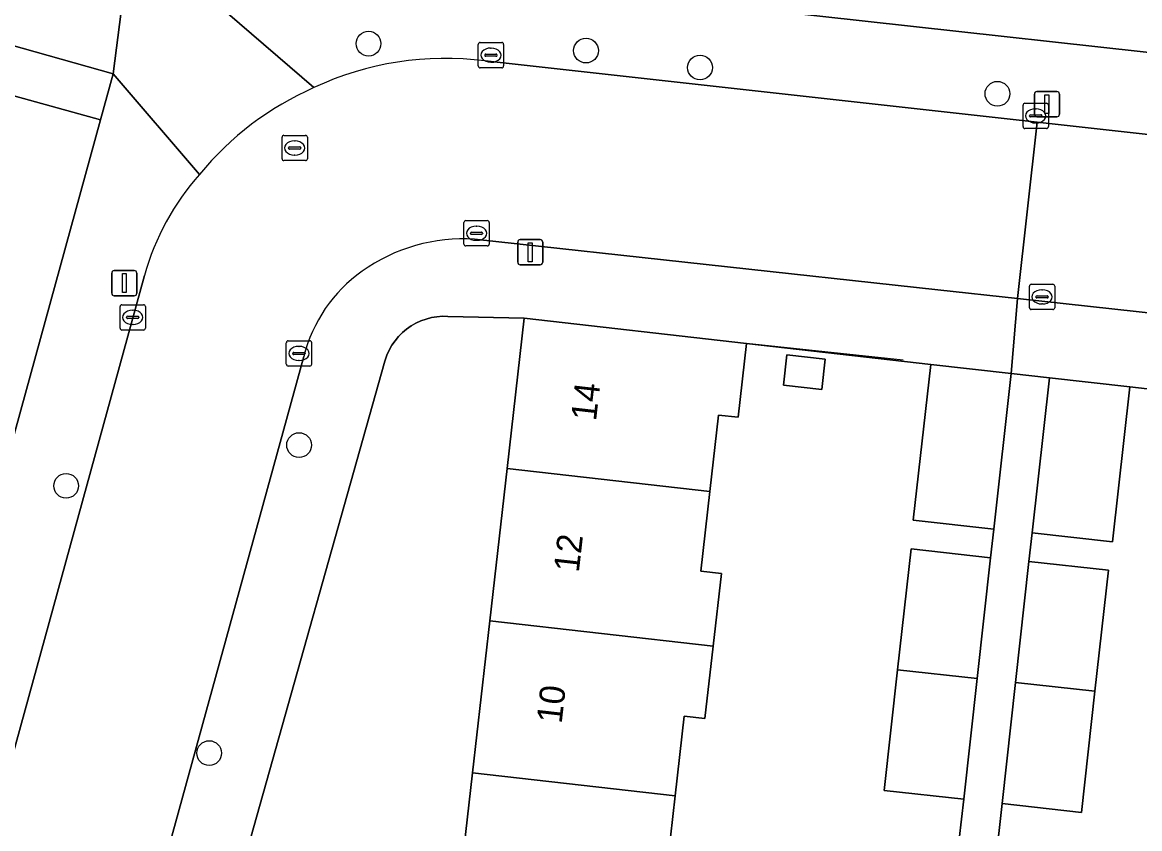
# Model space of a CAD drawing. Extents: x 162026 to 163502, y 387295 to 388169.
# Drawn here: x 162355.04 to 162399.19, y 387715.23 to 387747.09 of the extents above; entities that cross this region are included whole.
import ezdxf

# ---------------------------------------------------------------- set-up
doc = ezdxf.new("R2010")
doc.units = 0
for name, color, linetype in [('IMGEO_Boom', 7, 'Continuous'), ('IMGEO_Erf', 7, 'Continuous'), ('IMGEO_Kolk', 7, 'Continuous'), ('IMGEO_Lichtmast', 7, 'Continuous'), ('IMGEO_Muur', 7, 'Continuous'), ('IMGEO_Pand', 7, 'Continuous'), ('IMGEO_Pand_nummerreeks', 7, 'Continuous'), ('IMGEO_Rijbaan_lokaal_open', 7, 'Continuous'), ('IMGEO_Rioolput', 7, 'Continuous'), ('IMGEO_Voetpad_open', 7, 'Continuous')]:
    doc.layers.add(name, color=color, linetype=linetype)

msp = doc.modelspace()

# ---------------------------------------------------------------- linework, layer by layer
at = {"layer": 'IMGEO_Boom'}
for centre in [(162368.719, 387746.248), (162377.312, 387745.973), (162381.817, 387745.304), (162393.568, 387744.267), (162365.976, 387730.383), (162356.771, 387728.774), (162362.423, 387718.213)]:
    msp.add_circle(centre, 0.489, dxfattribs=at)
at = {"layer": 'IMGEO_Erf'}
for points in [[(162362.56, 387750), (162427.027, 387742.863), (162431.245, 387742.321), (162433.264, 387758.035)], [(162372.158, 387711.522), (162372.829, 387717.43), (162373.512, 387723.442), (162374.195, 387729.459), (162374.87, 387735.402), (162371.854, 387735.468), (162371.637, 387735.472), (162371.42, 387735.456), (162371.205, 387735.421), (162370.995, 387735.366), (162370.79, 387735.294), (162370.592, 387735.203), (162370.403, 387735.095), (162370.225, 387734.97), (162370.059, 387734.83), (162369.905, 387734.676), (162369.766, 387734.509), (162369.643, 387734.33), (162369.536, 387734.14), (162369.447, 387733.942), (162369.375, 387733.737), (162369.363, 387733.695), (162358.268, 387694.296)], [(162391.969, 387714.016), (162392.234, 387716.39), (162389.093, 387716.74), (162389.625, 387721.509), (162390.158, 387726.28), (162393.298, 387725.929), (162393.424, 387727.06), (162390.244, 387727.415), (162390.931, 387733.57), (162383.653, 387734.404), (162383.321, 387731.481), (162382.549, 387731.569), (162382.206, 387728.549), (162381.848, 387725.405), (162382.659, 387725.313), (162382.333, 387722.441), (162382.008, 387719.579), (162381.195, 387719.671), (162380.837, 387716.521), (162380.466, 387713.255)], [(162405.775, 387731.887), (162398.802, 387732.687), (162398.12, 387726.557), (162394.939, 387726.911), (162394.814, 387725.788), (162397.955, 387725.438), (162397.423, 387720.658), (162396.89, 387715.867), (162393.749, 387716.217), (162393.488, 387713.868), (162396.629, 387713.519), (162396.097, 387708.738), (162395.564, 387703.95), (162392.423, 387704.299), (162392.292, 387703.124), (162395.433, 387702.775), (162394.895, 387697.939), (162391.754, 387698.288), (162391.631, 387697.184), (162394.812, 387696.83), (162394.131, 387690.714), (162390.951, 387691.068), (162390.537, 387687.351), (162410.507, 387685.056)]]:
    msp.add_lwpolyline(points, dxfattribs=at)
for points in [[(162358.126, 387743.239), (162354.469, 387744.249), (162352.89, 387738.531), (162351.298, 387732.767), (162349.729, 387727.09), (162348.117, 387721.253), (162346.518, 387715.464), (162344.93, 387709.716), (162343.331, 387703.927), (162341.717, 387698.082), (162345.447, 387697.053)], [(162385.11, 387732.758), (162385.245, 387733.946), (162386.767, 387733.773), (162386.632, 387732.585)]]:
    msp.add_lwpolyline(points, close=True, dxfattribs=at)
at = {"layer": 'IMGEO_Kolk'}
for p, q in [((162373.056, 387745.366), (162373.056, 387746.218)), ((162373.131, 387746.292), (162373.983, 387746.292)), ((162373.544, 387746.072), (162373.569, 387746.072)), ((162374.057, 387746.218), (162374.057, 387745.366)), ((162373.315, 387745.786), (162373.315, 387745.798)), ((162373.753, 387745.749), (162373.355, 387745.749)), ((162373.358, 387745.835), (162373.756, 387745.835)), ((162373.567, 387745.512), (162373.542, 387745.512)), ((162373.799, 387745.798), (162373.799, 387745.786)), ((162373.983, 387745.292), (162373.131, 387745.292)), ((162394.58, 387742.968), (162394.58, 387743.82)), ((162394.655, 387743.894), (162395.507, 387743.894)), ((162395.068, 387743.674), (162395.093, 387743.674)), ((162395.581, 387743.82), (162395.581, 387742.968)), ((162394.839, 387743.388), (162394.839, 387743.4)), ((162395.277, 387743.351), (162394.879, 387743.351)), ((162394.882, 387743.437), (162395.28, 387743.437)), ((162395.323, 387743.4), (162395.323, 387743.388)), ((162395.507, 387742.894), (162394.655, 387742.894)), ((162395.091, 387743.114), (162395.066, 387743.114)), ((162372.561, 387739.255), (162373.413, 387739.255)), ((162372.486, 387738.329), (162372.486, 387739.181)), ((162372.788, 387738.798), (162373.186, 387738.798)), ((162372.974, 387739.035), (162372.999, 387739.035)), ((162373.487, 387739.181), (162373.487, 387738.329)), ((162372.745, 387738.749), (162372.745, 387738.761)), ((162373.183, 387738.712), (162372.785, 387738.712)), ((162372.997, 387738.475), (162372.972, 387738.475)), ((162373.229, 387738.761), (162373.229, 387738.749)), ((162373.413, 387738.255), (162372.561, 387738.255)), ((162394.832, 387735.814), (162394.832, 387736.666)), ((162394.907, 387736.74), (162395.759, 387736.74)), ((162395.833, 387736.666), (162395.833, 387735.814)), ((162395.091, 387736.234), (162395.091, 387736.246)), ((162395.529, 387736.197), (162395.131, 387736.197)), ((162395.134, 387736.283), (162395.532, 387736.283)), ((162395.32, 387736.52), (162395.345, 387736.52)), ((162395.575, 387736.246), (162395.575, 387736.234)), ((162358.903, 387735.004), (162358.903, 387735.856)), ((162358.978, 387735.93), (162359.83, 387735.93)), ((162359.391, 387735.71), (162359.416, 387735.71)), ((162359.904, 387735.856), (162359.904, 387735.004)), ((162395.759, 387735.74), (162394.907, 387735.74)), ((162395.343, 387735.96), (162395.318, 387735.96)), ((162359.162, 387735.424), (162359.162, 387735.436)), ((162359.6, 387735.387), (162359.202, 387735.387)), ((162359.205, 387735.473), (162359.603, 387735.473)), ((162359.646, 387735.436), (162359.646, 387735.424)), ((162359.83, 387734.93), (162358.978, 387734.93)), ((162359.414, 387735.15), (162359.389, 387735.15)), ((162365.471, 387733.578), (162365.471, 387734.43)), ((162365.546, 387734.504), (162366.398, 387734.504)), ((162366.472, 387734.43), (162366.472, 387733.578)), ((162365.73, 387733.998), (162365.73, 387734.01)), ((162366.168, 387733.961), (162365.77, 387733.961)), ((162365.773, 387734.047), (162366.171, 387734.047)), ((162365.959, 387734.284), (162365.984, 387734.284)), ((162366.214, 387734.01), (162366.214, 387733.998)), ((162366.398, 387733.504), (162365.546, 387733.504)), ((162365.982, 387733.724), (162365.957, 387733.724))]:
    msp.add_line(p, q, dxfattribs=at)
for points in [[(162373.056, 387745.366), (162373.056, 387746.218)], [(162373.131, 387746.292), (162373.983, 387746.292)], [(162374.057, 387746.218), (162374.057, 387745.366)], [(162373.983, 387745.292), (162373.131, 387745.292)], [(162394.58, 387742.968), (162394.58, 387743.82)], [(162394.655, 387743.894), (162395.507, 387743.894)], [(162395.581, 387743.82), (162395.581, 387742.968)], [(162395.507, 387742.894), (162394.655, 387742.894)], [(162372.561, 387739.255), (162373.413, 387739.255)], [(162372.486, 387738.329), (162372.486, 387739.181)], [(162373.487, 387739.181), (162373.487, 387738.329)], [(162373.413, 387738.255), (162372.561, 387738.255)], [(162394.832, 387735.814), (162394.832, 387736.666)], [(162394.907, 387736.74), (162395.759, 387736.74)], [(162395.833, 387736.666), (162395.833, 387735.814)], [(162358.903, 387735.004), (162358.903, 387735.856)], [(162358.978, 387735.93), (162359.83, 387735.93)], [(162359.904, 387735.856), (162359.904, 387735.004)], [(162395.759, 387735.74), (162394.907, 387735.74)], [(162359.83, 387734.93), (162358.978, 387734.93)], [(162365.471, 387733.578), (162365.471, 387734.43)], [(162365.546, 387734.504), (162366.398, 387734.504)], [(162366.472, 387734.43), (162366.472, 387733.578)], [(162366.398, 387733.504), (162365.546, 387733.504)]]:
    msp.add_lwpolyline(points, dxfattribs=at)
for centre, radius, start, end in [((162373.133, 387746.216), 0.0765, 91.552, 178.448), ((162373.133, 387746.216), 0.0765, 91.552, 178.448), ((162373.981, 387746.216), 0.0765, 1.552, 88.448), ((162373.981, 387746.216), 0.0765, 1.552, 88.448), ((162373.355, 387745.795), 0.0403, 85.8775, 175.7526), ((162373.352, 387745.785), 0.0366, 178.938, 274.7102), ((162373.756, 387745.792), 0.043, 264.8664, 352.4533), ((162373.76, 387745.797), 0.0386, 1.7309, 96.639), ((162373.133, 387745.368), 0.0765, 181.552, 268.448), ((162373.133, 387745.368), 0.0765, 181.552, 268.448), ((162373.981, 387745.368), 0.0765, 271.552, 358.448), ((162373.981, 387745.368), 0.0765, 271.552, 358.448), ((162394.657, 387743.818), 0.0765, 91.552, 178.448), ((162394.657, 387743.818), 0.0765, 91.552, 178.448), ((162395.505, 387743.818), 0.0765, 1.552, 88.448), ((162395.505, 387743.818), 0.0765, 1.552, 88.448), ((162394.879, 387743.397), 0.0403, 85.8775, 175.7526), ((162394.876, 387743.387), 0.0366, 178.938, 274.7102), ((162395.28, 387743.394), 0.043, 264.8664, 352.4533), ((162395.284, 387743.399), 0.0386, 1.7309, 96.639), ((162394.657, 387742.97), 0.0765, 181.552, 268.448), ((162394.657, 387742.97), 0.0765, 181.552, 268.448), ((162395.505, 387742.97), 0.0765, 271.552, 358.448), ((162395.505, 387742.97), 0.0765, 271.552, 358.448), ((162372.563, 387739.179), 0.0765, 91.552, 178.448), ((162372.563, 387739.179), 0.0765, 91.552, 178.448), ((162373.411, 387739.179), 0.0765, 1.552, 88.448), ((162373.411, 387739.179), 0.0765, 1.552, 88.448), ((162372.785, 387738.758), 0.0403, 85.8775, 175.7526), ((162373.19, 387738.76), 0.0386, 1.7309, 96.639), ((162372.782, 387738.748), 0.0366, 178.938, 274.7102), ((162373.186, 387738.755), 0.043, 264.8664, 352.4533), ((162372.563, 387738.331), 0.0765, 181.552, 268.448), ((162372.563, 387738.331), 0.0765, 181.552, 268.448), ((162373.411, 387738.331), 0.0765, 271.552, 358.448), ((162373.411, 387738.331), 0.0765, 271.552, 358.448), ((162394.909, 387736.664), 0.0765, 91.552, 178.448), ((162394.909, 387736.664), 0.0765, 91.552, 178.448), ((162395.757, 387736.664), 0.0765, 1.552, 88.448), ((162395.757, 387736.664), 0.0765, 1.552, 88.448), ((162395.131, 387736.243), 0.0403, 85.8775, 175.7526), ((162395.128, 387736.233), 0.0366, 178.938, 274.7102), ((162395.532, 387736.24), 0.043, 264.8664, 352.4533), ((162395.536, 387736.245), 0.0386, 1.7309, 96.639), ((162358.98, 387735.854), 0.0765, 91.552, 178.448), ((162358.98, 387735.854), 0.0765, 91.552, 178.448), ((162359.828, 387735.854), 0.0765, 1.552, 88.448), ((162359.828, 387735.854), 0.0765, 1.552, 88.448), ((162394.909, 387735.816), 0.0765, 181.552, 268.448), ((162394.909, 387735.816), 0.0765, 181.552, 268.448), ((162395.757, 387735.816), 0.0765, 271.552, 358.448), ((162395.757, 387735.816), 0.0765, 271.552, 358.448), ((162359.202, 387735.433), 0.0403, 85.8775, 175.7526), ((162359.199, 387735.423), 0.0366, 178.938, 274.7102), ((162359.603, 387735.43), 0.043, 264.8664, 352.4533), ((162359.607, 387735.435), 0.0386, 1.7309, 96.639), ((162358.98, 387735.006), 0.0765, 181.552, 268.448), ((162358.98, 387735.006), 0.0765, 181.552, 268.448), ((162359.828, 387735.006), 0.0765, 271.552, 358.448), ((162359.828, 387735.006), 0.0765, 271.552, 358.448), ((162365.548, 387734.428), 0.0765, 91.552, 178.448), ((162365.548, 387734.428), 0.0765, 91.552, 178.448), ((162366.396, 387734.428), 0.0765, 1.552, 88.448), ((162366.396, 387734.428), 0.0765, 1.552, 88.448), ((162365.77, 387734.007), 0.0403, 85.8775, 175.7526), ((162365.767, 387733.997), 0.0366, 178.938, 274.7102), ((162366.171, 387734.004), 0.043, 264.8664, 352.4533), ((162366.175, 387734.009), 0.0386, 1.7309, 96.639), ((162365.548, 387733.58), 0.0765, 181.552, 268.448), ((162365.548, 387733.58), 0.0765, 181.552, 268.448), ((162366.396, 387733.58), 0.0765, 271.552, 358.448), ((162366.396, 387733.58), 0.0765, 271.552, 358.448)]:
    msp.add_arc(centre, radius, start, end, dxfattribs=at)
for centre, major_axis, ratio, start_param, end_param in [((162373.543, 387745.792), (-0.387, 0.002), 0.722429, 4.712389, 7.853982), ((162373.568, 387745.792), (-0.39, 0.002), 0.717154, 1.570796, 4.712389), ((162395.067, 387743.394), (-0.387, 0.002), 0.722429, 4.712389, 7.853982), ((162395.092, 387743.394), (-0.39, 0.002), 0.717154, 1.570796, 4.712389), ((162372.973, 387738.755), (-0.387, 0.002), 0.722429, 4.712389, 7.853982), ((162372.998, 387738.755), (-0.39, 0.002), 0.717154, 1.570796, 4.712389), ((162395.319, 387736.24), (-0.387, 0.002), 0.722429, 4.712389, 7.853982), ((162395.344, 387736.24), (-0.39, 0.002), 0.717154, 1.570796, 4.712389), ((162359.39, 387735.43), (-0.387, 0.002), 0.722429, 4.712389, 7.853982), ((162359.415, 387735.43), (-0.39, 0.002), 0.717154, 1.570796, 4.712389), ((162365.958, 387734.004), (-0.387, 0.002), 0.722429, 4.712389, 7.853982), ((162365.983, 387734.004), (-0.39, 0.002), 0.717154, 1.570796, 4.712389)]:
    msp.add_ellipse(centre, major_axis=major_axis, ratio=ratio, start_param=start_param, end_param=end_param, dxfattribs=at)
at = {"layer": 'IMGEO_Lichtmast'}
for p, q in [((162395.027, 387743.456), (162395.027, 387744.256)), ((162395.027, 387744.256), (162395.027, 387743.456)), ((162395.127, 387744.356), (162395.917, 387744.356)), ((162395.917, 387744.356), (162395.127, 387744.356)), ((162396.017, 387744.256), (162396.017, 387743.456)), ((162396.017, 387743.456), (162396.017, 387744.256)), ((162395.917, 387743.356), (162395.127, 387743.356)), ((162395.127, 387743.356), (162395.917, 387743.356)), ((162374.612, 387737.607), (162374.612, 387738.407)), ((162374.612, 387738.407), (162374.612, 387737.607)), ((162374.712, 387738.507), (162375.502, 387738.507)), ((162375.502, 387738.507), (162374.712, 387738.507)), ((162375.602, 387738.407), (162375.602, 387737.607)), ((162375.602, 387737.607), (162375.602, 387738.407)), ((162375.502, 387737.507), (162374.712, 387737.507)), ((162374.712, 387737.507), (162375.502, 387737.507)), ((162358.572, 387736.383), (162358.572, 387737.183)), ((162358.572, 387737.183), (162358.572, 387736.383)), ((162358.672, 387737.283), (162359.462, 387737.283)), ((162359.462, 387737.283), (162358.672, 387737.283)), ((162359.562, 387737.183), (162359.562, 387736.383)), ((162359.562, 387736.383), (162359.562, 387737.183)), ((162359.462, 387736.283), (162358.672, 387736.283)), ((162358.672, 387736.283), (162359.462, 387736.283))]:
    msp.add_line(p, q, dxfattribs=at)
for points in [[(162395.447, 387744.231), (162395.597, 387744.231), (162395.597, 387743.481), (162395.447, 387743.481), (162395.447, 387744.231)], [(162375.032, 387738.382), (162375.182, 387738.382), (162375.182, 387737.632), (162375.032, 387737.632), (162375.032, 387738.382)], [(162358.992, 387737.158), (162359.142, 387737.158), (162359.142, 387736.408), (162358.992, 387736.408), (162358.992, 387737.158)]]:
    msp.add_lwpolyline(points, dxfattribs=at)
for centre, start, end in [((162395.127, 387744.256), 90, 180), ((162395.127, 387744.256), 90, 180), ((162395.917, 387744.256), 0, 90), ((162395.917, 387744.256), 360, 90), ((162395.127, 387743.456), 180, 270), ((162395.127, 387743.456), 180, 270), ((162395.917, 387743.456), 270, 0), ((162395.917, 387743.456), 270, 0), ((162374.712, 387738.407), 90, 180), ((162374.712, 387738.407), 90, 180), ((162375.502, 387738.407), 0, 90), ((162375.502, 387738.407), 360, 90), ((162374.712, 387737.607), 180, 270), ((162374.712, 387737.607), 180, 270), ((162375.502, 387737.607), 270, 0), ((162375.502, 387737.607), 270, 0), ((162358.672, 387737.183), 90, 180), ((162358.672, 387737.183), 90, 180), ((162359.462, 387737.183), 0, 90), ((162359.462, 387737.183), 360, 90), ((162358.672, 387736.383), 180, 270), ((162358.672, 387736.383), 180, 270), ((162359.462, 387736.383), 270, 0), ((162359.462, 387736.383), 270, 0)]:
    msp.add_arc(centre, 0.1, start, end, dxfattribs=at)
at = {"layer": 'IMGEO_Muur'}
msp.add_lwpolyline([(162389.841, 387733.744), (162383.653, 387734.404)], dxfattribs=at)
at = {"layer": 'IMGEO_Pand'}
for points in [[(162374.87, 387735.402), (162374.195, 387729.459), (162382.206, 387728.549), (162382.549, 387731.569), (162383.321, 387731.481), (162383.653, 387734.404)], [(162385.11, 387732.758), (162386.632, 387732.585), (162386.767, 387733.773), (162385.245, 387733.946)], [(162394.111, 387733.216), (162390.931, 387733.57), (162390.244, 387727.415), (162393.424, 387727.06)], [(162398.802, 387732.687), (162395.621, 387733.041), (162394.939, 387726.911), (162398.12, 387726.557)], [(162374.195, 387729.459), (162373.512, 387723.442), (162382.333, 387722.441), (162382.659, 387725.313), (162381.848, 387725.405), (162382.206, 387728.549)], [(162393.298, 387725.929), (162390.158, 387726.28), (162389.625, 387721.509), (162392.766, 387721.159)], [(162394.814, 387725.788), (162394.282, 387721.007), (162397.423, 387720.658), (162397.955, 387725.438)], [(162380.837, 387716.521), (162381.195, 387719.671), (162382.008, 387719.579), (162382.333, 387722.441), (162373.512, 387723.442), (162372.829, 387717.43)], [(162392.766, 387721.159), (162389.625, 387721.509), (162389.093, 387716.74), (162392.234, 387716.39)], [(162397.423, 387720.658), (162394.282, 387721.007), (162393.749, 387716.217), (162396.89, 387715.867)], [(162372.829, 387717.43), (162372.158, 387711.522), (162380.949, 387710.524), (162381.05, 387711.409), (162381.25, 387713.166), (162380.466, 387713.255), (162380.837, 387716.521)]]:
    msp.add_lwpolyline(points, close=True, dxfattribs=at)
at = {"layer": 'IMGEO_Rijbaan_lokaal_open'}
for points in [[(162341.148, 387750), (162358.624, 387745.054), (162359.262, 387750)], [(162372.911, 387738.526), (162391.212, 387736.517), (162394.357, 387736.172), (162395.142, 387743.141), (162373.324, 387745.562)], [(162417.549, 387740.654), (162395.142, 387743.141), (162394.357, 387736.172), (162399.048, 387735.657), (162415.566, 387733.856)], [(162359.865, 387737.092), (162348.086, 387694.231)], [(162355.418, 387694.735), (162357.89, 387703.825), (162366.165, 387733.888)]]:
    msp.add_lwpolyline(points, dxfattribs=at)
for centre, radius, start, end in [((162371.746, 387733.469), 12.196, 82.5647, 115.1428), ((162371.474, 387733.333), 12.207, 113.7192, 140.5902), ((162369.705, 387734.312), 10.225, 138.5314, 164.2236), ((162372.488, 387731.594), 6.945, 86.5065, 125.4285), ((162371.859, 387732.467), 5.869, 125.3721, 165.9919)]:
    msp.add_arc(centre, radius, start, end, dxfattribs=at)
at = {"layer": 'IMGEO_Rioolput'}
for p, q in [((162365.301, 387741.698), (162365.301, 387742.55)), ((162365.376, 387742.624), (162366.228, 387742.624)), ((162365.789, 387742.404), (162365.814, 387742.404)), ((162366.302, 387742.55), (162366.302, 387741.698)), ((162365.56, 387742.118), (162365.56, 387742.13)), ((162365.998, 387742.081), (162365.6, 387742.081)), ((162365.603, 387742.167), (162366.001, 387742.167)), ((162366.044, 387742.13), (162366.044, 387742.118)), ((162366.228, 387741.624), (162365.376, 387741.624)), ((162365.812, 387741.844), (162365.787, 387741.844))]:
    msp.add_line(p, q, dxfattribs=at)
for points in [[(162365.301, 387741.698), (162365.301, 387742.55)], [(162365.376, 387742.624), (162366.228, 387742.624)], [(162366.302, 387742.55), (162366.302, 387741.698)], [(162366.228, 387741.624), (162365.376, 387741.624)]]:
    msp.add_lwpolyline(points, dxfattribs=at)
for centre, radius, start, end in [((162365.378, 387742.548), 0.0765, 91.552, 178.448), ((162365.378, 387742.548), 0.0765, 91.552, 178.448), ((162366.226, 387742.548), 0.0765, 1.552, 88.448), ((162366.226, 387742.548), 0.0765, 1.552, 88.448), ((162365.6, 387742.127), 0.0403, 85.8775, 175.7526), ((162365.597, 387742.117), 0.0366, 178.938, 274.7102), ((162366.001, 387742.124), 0.043, 264.8664, 352.4533), ((162366.005, 387742.129), 0.0386, 1.7309, 96.639), ((162365.378, 387741.7), 0.0765, 181.552, 268.448), ((162365.378, 387741.7), 0.0765, 181.552, 268.448), ((162366.226, 387741.7), 0.0765, 271.552, 358.448), ((162366.226, 387741.7), 0.0765, 271.552, 358.448)]:
    msp.add_arc(centre, radius, start, end, dxfattribs=at)
for centre, major_axis, ratio, start_param, end_param in [((162365.788, 387742.124), (-0.387, 0.002), 0.722429, 4.712389, 7.853982), ((162365.813, 387742.124), (-0.39, 0.002), 0.717154, 1.570796, 4.712389)]:
    msp.add_ellipse(centre, major_axis=major_axis, ratio=ratio, start_param=start_param, end_param=end_param, dxfattribs=at)
at = {"layer": 'IMGEO_Voetpad_open'}
for points in [[(162360.213, 387750), (162359.868, 387750.298), (162359.308, 387750.359), (162359.262, 387750), (162358.624, 387745.054), (162362.043, 387741.083)], [(162336.587, 387749.187), (162346.842, 387746.355), (162354.469, 387744.249), (162358.126, 387743.239), (162358.624, 387745.054), (162341.148, 387750)], [(162354.825, 387677.763), (162355.06, 387677.88), (162355.305, 387677.976), (162355.557, 387678.05), (162355.815, 387678.1), (162356.076, 387678.128), (162356.339, 387678.132), (162356.601, 387678.112), (162386.507, 387674.529), (162391.724, 387673.904), (162393.448, 387673.699), (162419.619, 387670.747), (162425.088, 387670.179), (162433.168, 387742.074), (162432.585, 387742.149), (162431.245, 387742.321), (162427.027, 387742.863), (162362.56, 387750)], [(162366.564, 387744.509), (162360.213, 387750)], [(162360.213, 387750), (162366.564, 387744.509)], [(162373.324, 387745.562), (162395.142, 387743.141), (162417.549, 387740.654)], [(162362.043, 387741.083), (162358.624, 387745.054), (162358.126, 387743.239), (162345.447, 387697.053), (162344.975, 387695.331), (162343.92, 387691.488), (162338.123, 387670.37), (162338.076, 387670.221), (162336.344, 387664.18), (162334.743, 387658.489), (162334.232, 387656.399), (162335.05, 387656.263), (162336.37, 387656.035), (162337.569, 387655.811), (162337.715, 387656.543), (162338.402, 387658.991), (162340.921, 387668.156), (162347.351, 387691.554), (162348.086, 387694.231), (162359.865, 387737.092)], [(162358.268, 387694.296), (162369.363, 387733.695), (162369.375, 387733.737), (162369.447, 387733.942), (162369.536, 387734.14), (162369.643, 387734.33), (162369.766, 387734.509), (162369.905, 387734.676), (162370.059, 387734.83), (162370.225, 387734.97), (162370.403, 387735.095), (162370.592, 387735.203), (162370.79, 387735.294), (162370.995, 387735.366), (162371.205, 387735.421), (162371.42, 387735.456), (162371.637, 387735.472), (162371.854, 387735.468), (162374.87, 387735.402), (162383.653, 387734.404), (162390.931, 387733.57), (162394.111, 387733.216), (162394.357, 387736.172), (162391.212, 387736.517), (162372.911, 387738.526)], [(162415.566, 387733.856), (162399.048, 387735.657), (162394.357, 387736.172), (162394.111, 387733.216), (162395.621, 387733.041), (162398.802, 387732.687), (162405.775, 387731.887)], [(162366.165, 387733.888), (162357.89, 387703.825), (162355.418, 387694.735)], [(162393.488, 387713.868), (162393.749, 387716.217), (162394.282, 387721.007), (162394.814, 387725.788), (162394.939, 387726.911), (162395.621, 387733.041), (162394.111, 387733.216), (162393.424, 387727.06), (162393.298, 387725.929), (162392.766, 387721.159), (162392.234, 387716.39), (162391.969, 387714.016)]]:
    msp.add_lwpolyline(points, dxfattribs=at)
for centre, radius, start, end in [((162371.746, 387733.469), 12.196, 82.5647, 115.1428), ((162371.474, 387733.333), 12.207, 113.7192, 140.5902), ((162369.705, 387734.312), 10.225, 138.5314, 164.2236), ((162372.488, 387731.594), 6.945, 86.5065, 125.4285), ((162371.859, 387732.467), 5.869, 125.3721, 165.9919)]:
    msp.add_arc(centre, radius, start, end, dxfattribs=at)

# ---------------------------------------------------------------- texts
at = {"layer": 'IMGEO_Pand_nummerreeks'}
for s, p in [('14', (162377.707, 387731.311)), ('12', (162377.027, 387725.328)), ('10', (162376.348, 387719.354))]:
    msp.add_text(s, height=1, rotation=83.5198, dxfattribs=at).set_placement(p)

doc.saveas('drawing.dxf')
